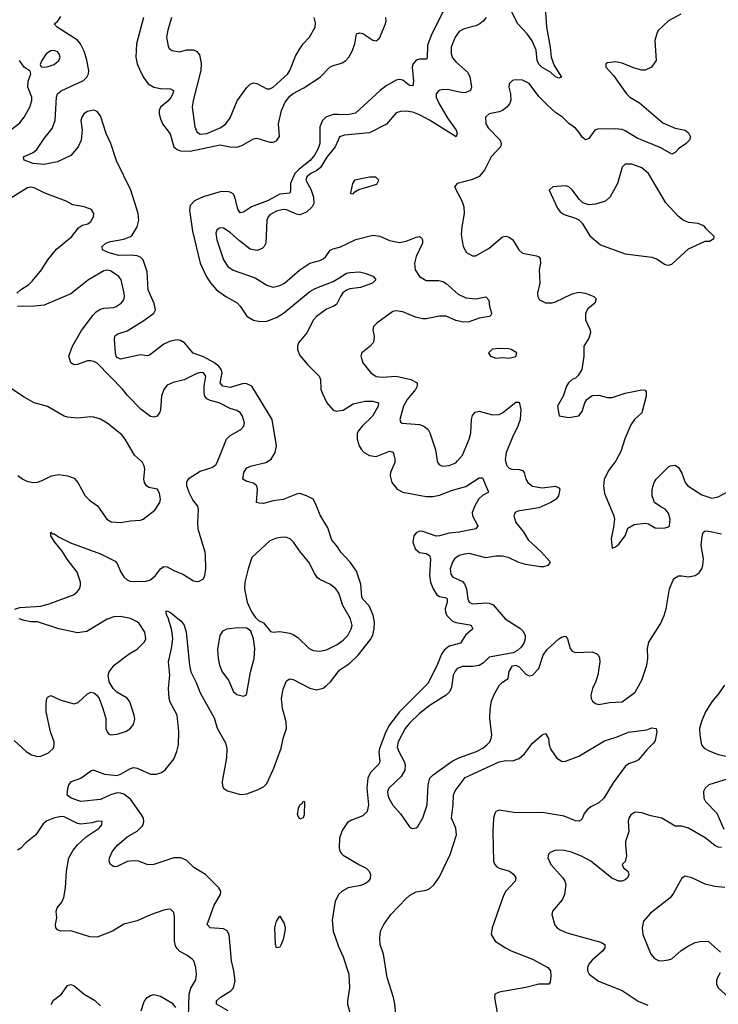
# Model space of a CAD drawing. Header units: inches. Extents: x 1682530 to 1839546, y 640742 to 791647.
# Tile 707 of 923: x 1828082 to 1832290, y 676729 to 682656. Entities that reach past the tile are written whole.
import ezdxf

# ---------------------------------------------------------------- set-up
doc = ezdxf.new("R2010")
doc.units = ezdxf.units.IN
doc.header["$MEASUREMENT"] = 0
for name, color, linetype in [('B8627', 7, 'Continuous'), ('B8628', 7, 'Continuous'), ('B8637', 7, 'Continuous'), ('B8638', 7, 'Continuous')]:
    doc.layers.add(name, color=color, linetype=linetype)

msp = doc.modelspace()

# ---------------------------------------------------------------- linework, layer by layer
at = {"layer": 'B8627', "color": 5}
for points, elevation in [([(1828052.5, 679107.5), (1828083, 679117), (1828210, 679126.3), (1828261, 679139), (1828406, 679194), (1828428.5, 679211.5), (1828442.4, 679230), (1828449.7, 679250), (1828449.7, 679270), (1828428.6, 679330), (1828368.2, 679408.2), (1828337.6, 679457.6), (1828293.6, 679510), (1828269.6, 679550), (1828270, 679570.8), (1828280.7, 679560.7), (1828290, 679560.7), (1828320.2, 679540.2), (1828387.7, 679507.7), (1828570, 679441), (1828656.6, 679396.6), (1828670, 679383), (1828691.4, 679330), (1828710, 679303.1), (1828730, 679284), (1828750, 679274), (1828843.5, 679276.5), (1828870, 679284), (1828900.5, 679310), (1828930, 679350.8), (1828950, 679364), (1828970, 679362.8), (1829010, 679340.5), (1829070, 679315.8), (1829130, 679278), (1829150, 679273.4), (1829164.1, 679275.9), (1829189, 679290), (1829198, 679310), (1829203.6, 679350), (1829202, 679430), (1829199.7, 679450), (1829158.2, 679590), (1829155.5, 679630), (1829160.4, 679710), (1829152.8, 679730), (1829126.2, 679766.2), (1829102.3, 679810), (1829089.8, 679850), (1829090, 679874.8), (1829103.3, 679896.7), (1829170, 679938.8), (1829239.4, 679960.6), (1829263, 679977), (1829272.7, 679990), (1829276.7, 680000)], 440), ([(1828071.6, 679911.6), (1828100.7, 679890), (1828130, 679875.8), (1828170, 679870.3), (1828190, 679872.9), (1828218.2, 679881.8), (1828273.2, 679910), (1828318.7, 679918.7), (1828370, 679910.4), (1828410, 679896.3), (1828433.4, 679870), (1828477.3, 679790), (1828503.9, 679763.9), (1828550.8, 679730), (1828606.8, 679650), (1828632.8, 679632.8), (1828688.8, 679628.8), (1828750, 679639.6), (1828810, 679644), (1828826, 679650), (1828897, 679703), (1828927.3, 679750), (1828929.6, 679770), (1828924.8, 679804.8), (1828912.7, 679830), (1828860.1, 679840.1), (1828846, 679850), (1828834.5, 679870), (1828829.7, 679890), (1828835.8, 679950), (1828833, 679970), (1828822.4, 679990), (1828811.4, 680000)], 460), ([(1830000, 679476.2), (1829991.1, 679490), (1829962.5, 679522.5), (1829937.9, 679597.9), (1829892.7, 679672.7), (1829864.2, 679744.2), (1829849, 679769), (1829810, 679790.8), (1829770, 679803.1), (1829750, 679800.4), (1829670, 679767.2), (1829610, 679760.3), (1829550, 679744.5), (1829524.9, 679744.9), (1829509.6, 679750), (1829515.6, 679830), (1829510.8, 679850.8), (1829490, 679865.7), (1829450, 679876), (1829426.6, 679890), (1829433.3, 679930), (1829450, 679958.9), (1829479.3, 679970), (1829565.6, 679990), (1829581.2, 680000)], 420), ([(1830000, 679210.8), (1829986.6, 679230), (1829955.3, 679255.3), (1829890, 679285.7), (1829876.3, 679296.3), (1829859.8, 679319.8), (1829824.4, 679390), (1829773.7, 679450), (1829731.7, 679511.7), (1829710.8, 679530.8), (1829690, 679539.7), (1829670, 679541.1), (1829630, 679535.1), (1829590, 679518.3), (1829481.2, 679418.8), (1829457.6, 679350), (1829439.3, 679270), (1829436.4, 679230), (1829452.7, 679150), (1829476.4, 679096.4), (1829499.8, 679059.8), (1829520.4, 679040.4), (1829550, 679024.9), (1829593.5, 678973.5), (1829610, 678968.7), (1829650, 678973.4), (1829710, 678962.3), (1829730, 678954.3), (1829758, 678938), (1829825.5, 678870), (1829850, 678859.5), (1829890, 678854.3), (1829930, 678863.6), (1829990, 678892.2), (1830000, 678899.2)], 440), ([(1829338.5, 676690), (1829268.7, 676730), (1829268, 676750), (1829289, 676770), (1829353.8, 676810), (1829370, 676829.2), (1829379.4, 676870), (1829372.3, 676930), (1829357.7, 676990), (1829345.1, 677150), (1829331.9, 677171.9), (1829310, 677184.2), (1829230, 677189.8), (1829211.2, 677210), (1829254.5, 677325.5), (1829291.2, 677390), (1829293.3, 677410), (1829281.3, 677430), (1829201.5, 677510), (1829132.3, 677552.3), (1829090, 677594.5), (1829054, 677610), (1829010, 677610.8), (1828890, 677571), (1828870, 677568.4), (1828850, 677571), (1828797.2, 677590), (1828766.5, 677593.5), (1828730, 677589.7), (1828670, 677559.6), (1828650, 677557), (1828641.7, 677561.7), (1828629.3, 677570), (1828620.9, 677590), (1828622.9, 677610), (1828642.4, 677650), (1828674.4, 677690), (1828696.8, 677710), (1828730, 677736.6), (1828789.3, 677770.7), (1828819.5, 677800.5), (1828826.2, 677810), (1828829.8, 677830), (1828827.7, 677850), (1828816.8, 677870), (1828750, 677964.6), (1828710, 677994.3), (1828690, 678000.8), (1828670, 678001.1), (1828630, 677990.5), (1828570, 677961.8), (1828450, 677949.9), (1828392.3, 677970), (1828367.5, 677987.5), (1828372, 678030), (1828378.4, 678050), (1828395.1, 678070), (1828450, 678090.3), (1828510, 678134), (1828522.5, 678137.5), (1828530, 678138.9), (1828593.6, 678113.6), (1828670, 678107.3), (1828690, 678113.5), (1828750, 678149.5), (1828770, 678154.8), (1828790.1, 678150.1), (1828870, 678114.5), (1828906, 678114), (1828935.7, 678124.3), (1828959.1, 678140.9), (1829010, 678205.3), (1829029.8, 678250), (1829038.3, 678290), (1829041.1, 678370), (1829031.6, 678470), (1828988.8, 678548.8), (1828982, 678570), (1828979, 678630), (1828986, 678710), (1828978.4, 678790), (1828997.8, 678870), (1829005.2, 678930), (1828999.3, 678979.3), (1828976.1, 679056.1), (1828966.5, 679073.5), (1828964.4, 679095.6), (1828970, 679097.1), (1828990, 679088.2), (1829055.9, 679035.9), (1829072.1, 679012.1), (1829085.2, 678970), (1829104.5, 678770), (1829113.6, 678730), (1829145.9, 678665.9), (1829170, 678603.1), (1829253, 678453), (1829271.8, 678391.8), (1829322.9, 678302.9), (1829329.4, 678269.4), (1829327.1, 678212.9), (1829302.6, 678070), (1829304.2, 678044.2), (1829310.7, 678030), (1829333.4, 678013.4), (1829412.1, 677992.1), (1829450, 677995.3), (1829518.7, 678021.3), (1829550, 678038.4), (1829570, 678059.1), (1829614, 678150), (1829656.4, 678270), (1829668.6, 678330), (1829688.5, 678390), (1829687.6, 678430), (1829666, 678510), (1829659.8, 678570), (1829670, 678626.8), (1829690, 678676.3), (1829710, 678688.5), (1829730, 678684.6), (1829830, 678632.1), (1829870, 678622.3), (1829910, 678632.9), (1829930, 678647.6), (1829953.6, 678670), (1830000, 678730.3)], 420), ([(1828050, 678316.4), (1828122, 678250), (1828154, 678230), (1828190, 678221.3), (1828210, 678222.4), (1828257, 678243), (1828286, 678270), (1828290.9, 678290), (1828289.8, 678310), (1828268.6, 678368.6), (1828242.8, 678490), (1828241.4, 678538.6), (1828246, 678570), (1828250, 678577.3), (1828270, 678588.2), (1828330, 678559.6), (1828410, 678538.7), (1828434.1, 678545.9), (1828490, 678597.1), (1828510, 678607.3), (1828530, 678604), (1828546.8, 678590), (1828560.7, 678570), (1828583, 678510), (1828600.4, 678450), (1828601.6, 678390), (1828608.7, 678368.7), (1828617.5, 678357.5), (1828630, 678350.6), (1828670, 678354.4), (1828725.8, 678374.2), (1828750, 678390.8), (1828767.6, 678412.4), (1828775.3, 678444.7), (1828771.2, 678470), (1828745.1, 678550), (1828730, 678572.3), (1828667.9, 678607.9), (1828646, 678630), (1828620.9, 678670), (1828615.1, 678710), (1828620.9, 678730), (1828652.3, 678770), (1828741.4, 678838.6), (1828790, 678867.2), (1828834.3, 678910), (1828841.3, 678930), (1828835.8, 678970), (1828802, 679022), (1828790, 679032.2), (1828750, 679050.7), (1828690, 679063.1), (1828650, 679061.1), (1828610, 679046.6), (1828486, 678974), (1828430, 678965.9), (1828318, 678990), (1828190, 679032), (1828150, 679032.2), (1828110, 679039.7), (1828079, 679050)], 440), ([(1829096.4, 676583.6), (1829103.5, 676790), (1829114.1, 676825.9), (1829142.6, 676877.4), (1829146.9, 676910), (1829143.9, 676950), (1829131, 676990), (1829121.4, 677001.4), (1829090, 677025.4), (1829047.4, 677047.4), (1829030, 677064.2), (1829021.2, 677081.2), (1829015.4, 677110), (1829015.4, 677255.4), (1829010, 677282), (1828996.6, 677296.6), (1828990, 677300.9), (1828970, 677300.7), (1828950, 677295.1), (1828870, 677268.6), (1828790, 677231.1), (1828710, 677211.2), (1828640.5, 677170), (1828550, 677134.2), (1828505.1, 677134.9), (1828390, 677170.8), (1828329.8, 677169.8), (1828310, 677177.6), (1828301.1, 677190), (1828298.7, 677210), (1828305.3, 677250), (1828302.6, 677290), (1828308, 677310), (1828337, 677343), (1828347.5, 677372.5), (1828359.4, 677430), (1828365, 677530), (1828379.1, 677610), (1828403.9, 677656.1), (1828430, 677688.2), (1828483.1, 677736.9), (1828560.9, 677790), (1828577, 677810), (1828579, 677830), (1828551.1, 677831.1), (1828518.9, 677821.1), (1828450, 677813.8), (1828430, 677818.4), (1828350, 677858.2), (1828330, 677858.8), (1828288.5, 677850), (1828247, 677833), (1828224.2, 677815.8), (1828178.9, 677750), (1828118.6, 677701.4), (1828090, 677669.7), (1828070, 677656.9)], 440), ([(1830000, 677383.9), (1829982.4, 677350), (1829965.1, 677234.9), (1829970.4, 677169.6), (1830000, 677083.2)], 420), ([(1828271.5, 676728.5), (1828285.6, 676754.4), (1828333.7, 676790), (1828370, 676843.1), (1828390, 676848.7), (1828410, 676840.3), (1828470, 676790.4), (1828533.3, 676753.3), (1828570, 676719.1)], 440), ([(1828813.3, 676690), (1828833, 676747), (1828849.4, 676770), (1828870, 676783), (1828890, 676788.2), (1828930, 676778.4), (1828998.9, 676738.9), (1829020.5, 676710)], 440)]:
    msp.add_lwpolyline(points, dxfattribs=dict(at, elevation=elevation))
for points, elevation in [([(1829395.6, 678995.6), (1829330, 678986.3), (1829304.1, 678975.9), (1829286.9, 678950), (1829273.7, 678866.3), (1829276.9, 678810), (1829285, 678770), (1829302.6, 678730), (1829340.9, 678680.9), (1829370, 678611), (1829390, 678594), (1829430, 678584.7), (1829448.4, 678591.6), (1829471.8, 678728.2), (1829495.6, 678810), (1829498.5, 678870), (1829489.7, 678929.7), (1829475.1, 678975.1), (1829450, 678993.2)], 440), ([(1829770, 677843.5), (1829755.8, 677870), (1829761.7, 677910), (1829770, 677930.3), (1829783.1, 677936.9), (1829792.2, 677952.2), (1829798, 677950), (1829794.8, 677870), (1829790, 677852.3)], 380), ([(1829630, 677069.6), (1829622.8, 677090), (1829619.9, 677190), (1829630, 677230.4), (1829650, 677258.8), (1829675.8, 677215.8), (1829681.1, 677190), (1829679.5, 677170), (1829670, 677119.5), (1829655.5, 677084.5), (1829650, 677074)], 380)]:
    msp.add_lwpolyline(points, close=True, dxfattribs=dict(at, elevation=elevation))
at = {"layer": 'B8628', "color": 5}
for points, elevation in [([(1829581.2, 680000), (1829596.8, 680010), (1829620.7, 680050), (1829629.9, 680090), (1829602.6, 680250), (1829480.2, 680450), (1829450, 680464.7), (1829430, 680465), (1829350, 680442.8), (1829305.3, 680450), (1829289.9, 680469.9), (1829301.4, 680530), (1829296.9, 680550), (1829282.2, 680570), (1829252.7, 680592.7), (1829190, 680626.1), (1829128.1, 680648.1), (1829075.8, 680710), (1829050, 680724.1), (1829030, 680729.1), (1828990, 680720.2), (1828950, 680702.3), (1828864.1, 680635.9), (1828850, 680633.1), (1828810, 680637.7), (1828690, 680611.6), (1828670, 680621.6), (1828664.1, 680630), (1828658.8, 680650), (1828654, 680730), (1828656.3, 680750), (1828662.4, 680757.6), (1828674.1, 680765.9), (1828730, 680783.5), (1828830, 680845.7), (1828889.8, 680890), (1828900.3, 680910), (1828891.5, 680948.5), (1828856.9, 681030), (1828850, 681138), (1828825.6, 681210), (1828810, 681226), (1828790, 681234.4), (1828750, 681239.2), (1828676.9, 681236.9), (1828614.7, 681254.7), (1828582, 681270), (1828579.1, 681290), (1828600.5, 681310), (1828630, 681320.2), (1828710, 681334.6), (1828749.9, 681350.1), (1828760.9, 681359.1), (1828790, 681408.9), (1828800.9, 681450), (1828795.9, 681490), (1828751.2, 681630), (1828666.1, 681806.1), (1828630.8, 681910), (1828602.5, 681970), (1828570, 682078), (1828550, 682102.9), (1828530, 682111.9), (1828490, 682103.9), (1828468.5, 682090), (1828456.3, 682070), (1828451.6, 682050), (1828459, 681990), (1828452.9, 681930), (1828434.7, 681890), (1828390, 681837.7), (1828310, 681801), (1828230, 681783.4), (1828162.7, 681790), (1828109.3, 681810), (1828105.1, 681825.1), (1828104.5, 681830), (1828164.1, 681855.9), (1828186.4, 681873.6), (1828230, 681940.3), (1828278.3, 682001.7), (1828295.9, 682050), (1828303.7, 682190), (1828309.9, 682210.1), (1828332.9, 682227.1), (1828466.6, 682290), (1828486.3, 682310), (1828496.5, 682330), (1828498.1, 682350), (1828487.6, 682412.4), (1828470, 682465.7), (1828447.8, 682510), (1828430, 682532.7), (1828307.6, 682610), (1828289.5, 682630), (1828310, 682645.7), (1828330, 682675.3)], 420), ([(1828828, 682670), (1828785.5, 682510), (1828781.1, 682430), (1828789.7, 682390), (1828810, 682345), (1828830, 682306.2), (1828856.9, 682270), (1828890.6, 682250), (1828930, 682242), (1828990, 682240.6), (1829008.8, 682230), (1829005.4, 682210), (1828993.4, 682186.6), (1828974.7, 682165.3), (1828930.2, 682130), (1828922.5, 682110), (1828923, 682090), (1828930, 682059.3), (1828943, 682030), (1828988.7, 681968.7), (1829010.9, 681890.9), (1829030, 681874), (1829050, 681867.3), (1829110, 681865.3), (1829290, 681902.8), (1829350, 681890.1), (1829390, 681888.3), (1829421.3, 681898.7), (1829490, 681939), (1829510, 681942.6), (1829590, 681918), (1829610, 681919.5), (1829630, 681927.4), (1829646.3, 681953.7), (1829641, 682030), (1829659.5, 682110), (1829680.7, 682159.3), (1829710, 682195.6), (1829730, 682211.9), (1829794, 682246), (1829892.2, 682310), (1829950.5, 682369.5), (1829970, 682379.8), (1830000, 682388.3)], 420), ([(1828996.1, 682670), (1828973.8, 682593.8), (1828967.2, 682550), (1828976.4, 682496.4), (1828983.4, 682483.4), (1829001, 682470), (1829042.3, 682462.3), (1829090, 682474.3), (1829130, 682474.6), (1829150, 682464.4), (1829164.5, 682444.5), (1829175.2, 682395.2), (1829173, 682350), (1829126.4, 682170), (1829121.3, 682130), (1829137.8, 682010), (1829150, 681980.4), (1829170, 681967.6), (1829210, 681970.1), (1829293, 682007), (1829324, 682030), (1829350, 682064.9), (1829391.8, 682168.2), (1829450, 682248), (1829470, 682268), (1829490, 682274.9), (1829510, 682272.7), (1829570, 682240.5), (1829590, 682239.1), (1829610, 682250.6), (1829696.9, 682330), (1829710, 682350.6), (1829744.1, 682435.9), (1829764.9, 682475.1), (1829789.8, 682510.2), (1829828.6, 682551.4), (1829861.1, 682610), (1829863.1, 682636.9), (1829855.9, 682670)], 440), ([(1827990, 681960.9), (1828084.1, 682035.9), (1828110, 682068.4), (1828142.8, 682130), (1828155, 682170), (1828154.8, 682190), (1828130.7, 682250), (1828134, 682286), (1828149.4, 682330), (1828146.3, 682346.3), (1828110, 682369.6), (1828080.4, 682410)], 440), ([(1830000, 682084.8), (1829970, 682085.1), (1829926.3, 682070), (1829906.4, 682050), (1829889.6, 682010.4), (1829889.5, 681910), (1829879.9, 681880.1), (1829858.8, 681841.2), (1829832.3, 681807.7), (1829764.7, 681755.3), (1829739.8, 681730), (1829712.5, 681670), (1829713.3, 681626.7), (1829709.3, 681610.7), (1829650, 681605.8), (1829574.3, 681565.7), (1829479, 681530), (1829430, 681496.8), (1829410, 681493.3), (1829395.8, 681515.8), (1829377.5, 681590), (1829367.7, 681607.7), (1829350, 681617.8), (1829330, 681620.9), (1829290, 681618.8), (1829188, 681590), (1829134.7, 681565.3), (1829110, 681538.4), (1829104.6, 681510), (1829123.9, 681383.9), (1829169.4, 681190), (1829207.7, 681107.7), (1829231.7, 681071.7), (1829268.3, 681030), (1829323.1, 680990), (1829391.7, 680951.7), (1829411.3, 680931.3), (1829450, 680871.5), (1829490, 680846.9), (1829530, 680839.5), (1829570, 680841.5), (1829630, 680862.3), (1829671.9, 680890), (1829830, 681020.4), (1829862.4, 681037.6), (1829970, 681079.3), (1830000, 681098)], 420), ([(1830000, 681931), (1829981.8, 681890), (1829931.9, 681828.1), (1829894.3, 681765.7), (1829872.2, 681747.8), (1829835.3, 681730), (1829812.6, 681710), (1829806.7, 681690), (1829835.2, 681635.2), (1829852.1, 681587.9), (1829853.7, 681550), (1829843.6, 681530), (1829810, 681497.6), (1829770, 681482), (1829750, 681484.4), (1829690, 681510.6), (1829670, 681512.8), (1829630, 681503.2), (1829590, 681481), (1829579, 681470), (1829570.2, 681449.8), (1829565.5, 681310), (1829555.6, 681290), (1829542.2, 681277.8), (1829510, 681265.6), (1829470, 681275.3), (1829405.4, 681325.4), (1829350, 681375.8), (1829310, 681401.5), (1829290, 681403.1), (1829281.7, 681398.3), (1829270.2, 681389.8), (1829264.2, 681370), (1829270.2, 681330), (1829309.4, 681210), (1829335.6, 681170), (1829368.2, 681148.2), (1829501.4, 681101.4), (1829570, 681057.6), (1829610, 681045.7), (1829650, 681055.6), (1829676.9, 681070), (1829769.1, 681150.9), (1829830, 681190.3), (1829890, 681206.3), (1829910, 681215.8), (1829925.6, 681230), (1829952.2, 681267.8), (1829970, 681277), (1830000, 681284.4)], 440), ([(1828065.4, 681010), (1828088.2, 681030), (1828138.1, 681061.9), (1828157.8, 681082.2), (1828214.2, 681150), (1828251.1, 681210), (1828305, 681275), (1828397, 681350), (1828437, 681403), (1828461.5, 681418.5), (1828493.2, 681426.8), (1828510, 681440.7), (1828527, 681470), (1828529.5, 681490), (1828514, 681514), (1828470, 681529.6), (1828402, 681542), (1828362.9, 681562.9), (1828230, 681614.7), (1828170, 681643.5), (1828150, 681648.2), (1828130, 681643.5), (1828030, 681581.4)], 440), ([(1829276.7, 680000), (1829329, 680131), (1829350, 680153.2), (1829414, 680190), (1829431.6, 680210), (1829436.9, 680230), (1829425.4, 680270), (1829410.6, 680290.6), (1829390, 680303.9), (1829350, 680315.4), (1829284.7, 680350), (1829230, 680363.2), (1829210, 680373.5), (1829198.3, 680390), (1829193.6, 680410), (1829194, 680450), (1829204.2, 680510), (1829190, 680529.7), (1829170, 680531.4), (1829150, 680526.4), (1829072.6, 680487.4), (1829007.2, 680472.8), (1828970, 680455.8), (1828950, 680429.6), (1828936.3, 680390), (1828931.2, 680310), (1828926.1, 680293.9), (1828910, 680269.6), (1828890, 680263), (1828870, 680267.4), (1828813.5, 680310), (1828730, 680395.8), (1828704.7, 680430), (1828550, 680588.5), (1828530, 680599.2), (1828510, 680602.7), (1828490, 680601.5), (1828430, 680580.7), (1828410, 680579.3), (1828389.6, 680589.6), (1828378.4, 680630), (1828401.5, 680690), (1828454.9, 680785.1), (1828523.8, 680876.2), (1828543.6, 680896.4), (1828570, 680914.3), (1828590, 680920.3), (1828650, 680924.4), (1828663.7, 680930), (1828693.6, 680950), (1828709.6, 680970), (1828713.5, 680990), (1828711.1, 681008.9), (1828693.3, 681090), (1828679.6, 681110), (1828630, 681143.5), (1828610, 681148), (1828590, 681143.7), (1828496.4, 681090), (1828390, 681005.6), (1828230, 680937.7), (1828171.3, 680931.3), (1828069.6, 680929.6)], 440), ([(1830000, 680962.2), (1829990, 680941.7), (1829970.8, 680929.2), (1829930, 680913.3), (1829869.3, 680870), (1829852.6, 680850), (1829811.1, 680770), (1829762.4, 680710), (1829754.7, 680690), (1829755.5, 680670), (1829770, 680634), (1829817.4, 680577.4), (1829886.5, 680510), (1829893.7, 680490), (1829895.5, 680430), (1829903.4, 680410), (1829931.6, 680350), (1829970, 680305.4), (1829990, 680299.5), (1830000, 680301.2)], 420), ([(1828811.4, 680000), (1828774.1, 680034.1), (1828718.7, 680130), (1828697.6, 680157.6), (1828610, 680226.3), (1828570, 680251.3), (1828530, 680263), (1828510, 680265.1), (1828430, 680256.4), (1828370, 680262.4), (1828349.9, 680269.9), (1828250, 680327.4), (1828169.7, 680349.7), (1828110, 680382.9), (1828033.7, 680433.7)], 460)]:
    msp.add_lwpolyline(points, dxfattribs=dict(at, elevation=elevation))
at = {"layer": 'B8628', "color": 5, "elevation": 440}
msp.add_lwpolyline([(1828290, 682470.8), (1828270, 682468.3), (1828242.6, 682450), (1828215.5, 682410), (1828205.4, 682385.4), (1828211.3, 682371.3), (1828230.7, 682370.7), (1828253.4, 682373.4), (1828290, 682386.5), (1828318.9, 682410), (1828326.6, 682430), (1828321.1, 682450), (1828310, 682463)], close=True, dxfattribs=at)
at = {"layer": 'B8637', "color": 5}
for points, elevation in [([(1830342.8, 680000), (1830342.7, 679990), (1830316.6, 679930), (1830313.6, 679910), (1830324.1, 679870), (1830356.5, 679830), (1830390, 679812.1), (1830530, 679786.4), (1830570, 679785.8), (1830610, 679794.6), (1830690, 679824.5), (1830770, 679846.4), (1830850, 679898.2), (1830870, 679899.1), (1830903, 679817), (1830904.4, 679810), (1830870, 679792), (1830847.5, 679772.5), (1830823.5, 679730), (1830807.8, 679690), (1830810.2, 679670), (1830840.8, 679610), (1830829.2, 679590.8), (1830730, 679571.5), (1830670, 679565.4), (1830610, 679548.9), (1830590, 679547.9), (1830510, 679574.5), (1830490, 679576.3), (1830470, 679567.3), (1830456.6, 679550), (1830449.7, 679510), (1830464.2, 679470), (1830490, 679449.6), (1830530, 679441.9), (1830550.2, 679430), (1830556.2, 679410), (1830550.1, 679310), (1830557.1, 679270), (1830573.2, 679230), (1830594.3, 679194.3), (1830610, 679184.4), (1830650, 679175.3), (1830656.1, 679170), (1830656.9, 679150), (1830645.8, 679110), (1830646.5, 679090), (1830655.1, 679070), (1830690, 679036.3), (1830710, 679028.1), (1830793.1, 679013.1), (1830801.1, 679010), (1830811.8, 678990), (1830768.4, 678951.6), (1830736.5, 678903.5), (1830670, 678884.5), (1830639, 678861), (1830623.2, 678836.8), (1830594, 678766), (1830540.1, 678659.9), (1830370.1, 678490), (1830310, 678410.6), (1830286.9, 678370), (1830250.1, 678269.9), (1830246, 678246), (1830251.1, 678190), (1830246, 678174), (1830196.1, 678123.9), (1830178.3, 678090), (1830172.5, 678030), (1830182.4, 677930), (1830174.5, 677890), (1830150, 677863.7), (1830081.8, 677838.2), (1830057.5, 677822.5), (1830024.5, 677775.5), (1830008.1, 677730), (1830005.6, 677670), (1830010.2, 677650), (1830018.7, 677638.7), (1830030, 677627.5), (1830130, 677567.7), (1830169.5, 677549.5), (1830187.9, 677530), (1830195.8, 677510), (1830192.9, 677487.1), (1830183.9, 677470), (1830170, 677458), (1830136.1, 677443.9), (1830060.5, 677430), (1830024.9, 677410), (1830003.1, 677390), (1830000, 677383.9)], 420), ([(1831008.3, 680000), (1831013.8, 679973.8), (1831030, 679955.8), (1831046, 679950), (1831090, 679948.9), (1831110, 679942.4), (1831120.3, 679930), (1831130.3, 679890), (1831142, 679870), (1831170, 679848.8), (1831230, 679837.1), (1831310, 679847.7), (1831330, 679838.8), (1831335.5, 679830), (1831328.2, 679790), (1831312.7, 679770), (1831281.6, 679750), (1831210, 679717.2), (1831083.1, 679696.9), (1831066, 679690), (1831058, 679670), (1831070.3, 679630), (1831114.8, 679574.8), (1831145.4, 679525.4), (1831224.2, 679450), (1831274.6, 679394.6), (1831277.3, 679390), (1831262.8, 679370), (1831237.5, 679362.5), (1831217.8, 679362.2), (1831130, 679377.3), (1831089.3, 679389.3), (1831030, 679416.2), (1830990, 679427.1), (1830950, 679426.3), (1830890, 679415.9), (1830790, 679442.2), (1830760.6, 679439.4), (1830730, 679429.8), (1830701.5, 679410), (1830688.2, 679390), (1830675.8, 679350), (1830679.2, 679319.2), (1830690, 679302.6), (1830750, 679273.2), (1830761.1, 679261.1), (1830774.4, 679230), (1830780.8, 679170), (1830790.2, 679150.2), (1830810, 679138.9), (1830890, 679145.1), (1830910, 679143.7), (1830934.6, 679134.6), (1831005.7, 679050), (1831093.8, 678993.8), (1831114.3, 678974.3), (1831126, 678950), (1831126, 678930), (1831117.8, 678902.2), (1831101.7, 678878.3), (1831081.3, 678858.7), (1831055.2, 678844.8), (1830910, 678819.6), (1830875.1, 678784.9), (1830850, 678768.2), (1830810, 678761.8), (1830750, 678762.9), (1830717.6, 678750), (1830704.6, 678735.4), (1830693.2, 678710), (1830683.4, 678636.6), (1830670.7, 678609.3), (1830650.1, 678589.9), (1830554.9, 678530), (1830490, 678479.3), (1830430, 678422.2), (1830405, 678390), (1830361.7, 678310), (1830356.5, 678276.5), (1830365.2, 678250), (1830398.2, 678190), (1830404.2, 678170), (1830402.4, 678137.6), (1830380, 678100), (1830305.3, 678030), (1830298, 678010), (1830299, 677990), (1830305.3, 677970), (1830330, 677928.7), (1830376.5, 677876.5), (1830430, 677798), (1830442.8, 677790), (1830450, 677786.7), (1830470, 677790.4), (1830480.4, 677799.6), (1830510, 677850.7), (1830536.8, 677930), (1830542, 678050), (1830553.3, 678090), (1830573.6, 678110), (1830686.9, 678193.1), (1830727.2, 678212.8), (1830833, 678250), (1830871.1, 678270), (1830896.8, 678290), (1830913.1, 678310), (1830922.7, 678330), (1830925.1, 678350), (1830913, 678450), (1830915.8, 678504.2), (1830924.5, 678555.5), (1830941.8, 678598.2), (1830970, 678647.3), (1830990, 678667.7), (1831024, 678690), (1831030, 678732), (1831050, 678766), (1831070, 678771), (1831090, 678761), (1831130, 678716), (1831150, 678706.8), (1831170, 678710.8), (1831209.4, 678750), (1831234.3, 678830), (1831256.9, 678863.1), (1831330, 678928.7), (1831350, 678942), (1831370, 678944.9), (1831381.6, 678930), (1831397.1, 678870), (1831410, 678855.5), (1831430, 678847), (1831530, 678850.4), (1831558.3, 678838.3), (1831568.8, 678828.8), (1831574.9, 678814.9), (1831576.5, 678790), (1831563.6, 678710), (1831551.3, 678668.7), (1831532.4, 678630), (1831523, 678590), (1831524, 678570), (1831533.2, 678553.2), (1831550, 678540.7), (1831570, 678534), (1831635.1, 678544.9), (1831710, 678550.3), (1831790, 678608.4), (1831830, 678680.5), (1831859.8, 678770), (1831865, 678810), (1831863.8, 678870), (1831871.6, 678908.4), (1831941.4, 679018.6), (1831964.5, 679070), (1831976.1, 679110), (1831996.9, 679230), (1832017.7, 679282.3), (1832026.2, 679293.8), (1832050, 679307.4), (1832070, 679309.1), (1832110, 679302.9), (1832150, 679310.2), (1832173.8, 679326.2), (1832189.8, 679350), (1832196.5, 679370), (1832200.3, 679410), (1832187.4, 679490), (1832192.1, 679547.9), (1832198.4, 679570), (1832210, 679578.7), (1832230, 679577.6), (1832310, 679560.2)], 440), ([(1830596.4, 680000), (1830598, 679990), (1830610, 679976.3), (1830628.9, 679968.9), (1830670, 679971.8), (1830710, 679988.8), (1830719.6, 680000)], 440), ([(1831672.3, 680000), (1831630, 679944.5), (1831602.8, 679890), (1831597.8, 679850), (1831604.5, 679804.5), (1831661.6, 679670), (1831663.8, 679650), (1831658.4, 679601.6), (1831644.9, 679530), (1831650, 679474), (1831670, 679482), (1831690, 679498), (1831729, 679550), (1831745.4, 679594.6), (1831783.3, 679616.7), (1831850, 679626), (1831870, 679622), (1831910, 679598), (1831930, 679594.9), (1831970, 679598), (1831990, 679604), (1831995.1, 679610), (1832000.5, 679650), (1831990, 679685.2), (1831970, 679709.4), (1831943.1, 679723.1), (1831906.6, 679750), (1831891.6, 679790), (1831891.6, 679830), (1831902.9, 679870), (1831915.1, 679890), (1831990, 679964), (1832002, 679970), (1832030, 679974), (1832050, 679961), (1832070, 679926), (1832090.3, 679870), (1832107.4, 679850), (1832190, 679796.5), (1832250, 679775.6), (1832290, 679783.2), (1832350, 679816.5)], 460), ([(1830000, 678730.3), (1830010, 678743.2), (1830070, 678782.6), (1830121.2, 678830), (1830195.5, 678924.5), (1830208.8, 678951.2), (1830218, 678990), (1830219.2, 679030), (1830211.3, 679071.3), (1830187.1, 679127.1), (1830148.8, 679168.8), (1830142.2, 679182.2), (1830137.1, 679257.1), (1830110, 679336.9), (1830073.2, 679390), (1830016.8, 679450), (1830000, 679476.2)], 420), ([(1830000, 678899.2), (1830030, 678920.2), (1830058.8, 678950), (1830079.8, 678990), (1830084, 679010), (1830075.7, 679050), (1830028.9, 679130), (1830004.5, 679204.5), (1830000, 679210.8)], 440), ([(1832326.5, 678650), (1832290, 678595.8), (1832251.5, 678550), (1832213.8, 678490), (1832187.8, 678432.2), (1832176.9, 678390), (1832177.8, 678350), (1832188.9, 678290), (1832205.5, 678270), (1832234.1, 678254.1), (1832290, 678233), (1832394.8, 678210)], 440), ([(1830347.3, 676672.7), (1830342.7, 676730), (1830334.2, 676770), (1830295.3, 676890), (1830273.6, 677030), (1830252.5, 677090), (1830251.3, 677130), (1830256.5, 677170), (1830274.6, 677210), (1830317.4, 677270), (1830410, 677366.5), (1830430, 677383.6), (1830470, 677405.5), (1830530, 677416.5), (1830553.3, 677426.7), (1830579.2, 677450), (1830610, 677497.4), (1830674.9, 677630), (1830713.2, 677750), (1830709, 677790), (1830683.7, 677850), (1830693.7, 677930), (1830695.8, 677990), (1830705.6, 678014.4), (1830765.5, 678094.5), (1830970, 678188.7), (1831010, 678196.1), (1831050, 678194.7), (1831090, 678208.2), (1831123.1, 678236.9), (1831170, 678300.7), (1831230, 678350.4), (1831250, 678358.8), (1831267.7, 678330), (1831272, 678290), (1831282.3, 678262.3), (1831318, 678210), (1831350.3, 678190.3), (1831370, 678191.7), (1831450, 678222), (1831605.4, 678314.6), (1831681.3, 678338.7), (1831730, 678360.2), (1831750, 678366.4), (1831859.3, 678380.7), (1831890, 678393.1), (1831914.9, 678390), (1831919.5, 678370), (1831910, 678318), (1831899.9, 678300.1), (1831859.5, 678260.5), (1831810, 678201.2), (1831791.3, 678190), (1831750, 678177.4), (1831730, 678160.5), (1831657.4, 678062.6), (1831600.3, 677970), (1831570, 677942), (1831522.4, 677917.6), (1831499.6, 677900.4), (1831482.5, 677877.5), (1831470, 677845.2), (1831462.4, 677837.6), (1831450, 677831.8), (1831430, 677834), (1831362.5, 677862.5), (1831230, 677884.3), (1831070, 677881.3), (1830970, 677897.4), (1830950.3, 677889.7), (1830943.1, 677876.9), (1830936.9, 677850), (1830931.8, 677768.2), (1830936.5, 677590), (1830944.4, 677570), (1830956.9, 677556.9), (1830970, 677548.4), (1831031.8, 677530), (1831058, 677510), (1831070.2, 677490), (1831066.9, 677470), (1831010.2, 677410), (1830995.4, 677384.6), (1830927.6, 677190), (1830921.3, 677150), (1830946, 677110), (1831008.7, 677068.7), (1831043, 677050), (1831170, 677000.2), (1831262.4, 676950), (1831278.9, 676930), (1831281.2, 676898.8), (1831276.7, 676863.3), (1831270, 676849.5), (1831209.8, 676849.8), (1831130, 676830.5), (1830970, 676802.2), (1830944.9, 676790), (1830941.5, 676770), (1830958.4, 676678.4)], 420), ([(1832350, 678085.4), (1832233, 678050), (1832210.3, 678030), (1832201.5, 678010), (1832203.2, 677970), (1832212.6, 677950), (1832280.1, 677880.1), (1832324.1, 677784.1)], 440), ([(1832310, 677673), (1832290, 677675.8), (1832270, 677685.1), (1832211.8, 677731.8), (1832110, 677789.8), (1832070, 677800.7), (1832030, 677801.4), (1831950, 677848.6), (1831884, 677864), (1831830, 677882.4), (1831790, 677886), (1831763.8, 677870), (1831750.4, 677850), (1831747.7, 677832.3), (1831751.6, 677770), (1831732, 677710), (1831730.3, 677690), (1831736.5, 677623.5), (1831730, 677588.7), (1831711.3, 677570), (1831718.8, 677550), (1831745.5, 677530), (1831750, 677518), (1831751.2, 677510), (1831742.6, 677490), (1831730, 677478.5), (1831710, 677469.8), (1831690, 677470.9), (1831649, 677489), (1831522.9, 677590), (1831470, 677619.7), (1831404.8, 677644.8), (1831364.2, 677655.8), (1831310, 677656.9), (1831276.7, 677643.3), (1831266.6, 677633.4), (1831263.8, 677610), (1831281.3, 677570), (1831352.7, 677490), (1831366, 677470), (1831372.2, 677450), (1831363.1, 677390), (1831350, 677357.2), (1831291, 677290), (1831286.8, 677270), (1831306.3, 677206.3), (1831319.1, 677190), (1831337.3, 677177.3), (1831378.4, 677158.4), (1831582.6, 677102.6), (1831606, 677090), (1831605.7, 677070), (1831594, 677050), (1831530, 676994.3), (1831510.3, 676970), (1831502.6, 676950), (1831503.1, 676930), (1831512.7, 676910), (1831569.3, 676869.3), (1831710, 676811.6), (1831807.8, 676747.8), (1831864.9, 676724.9)], 440), ([(1832330, 677433), (1832270, 677438.3), (1832211.8, 677451.8), (1832130, 677489.7), (1832090, 677500.9), (1832070, 677489.2), (1832021, 677399), (1831999.5, 677370), (1831881.6, 677278.4), (1831839.3, 677230), (1831832, 677190), (1831834.9, 677150), (1831883.1, 677030), (1831905.4, 677005.4), (1831930, 676993.4), (1831950.3, 676990.3), (1831990, 676996), (1832010, 677003.7), (1832066.6, 677053.4), (1832110, 677081.5), (1832150, 677100.9), (1832190, 677108.9), (1832230, 677107), (1832303, 677043)], 460), ([(1830000, 677083.2), (1830000.8, 677080.8), (1830030, 677014), (1830064.4, 676910), (1830068.8, 676828.8), (1830056, 676750), (1830056.9, 676730), (1830084.2, 676630)], 420), ([(1832302, 676918), (1832285.7, 676890), (1832278.7, 676870), (1832278.4, 676850), (1832290, 676827.7), (1832352.7, 676770)], 460)]:
    msp.add_lwpolyline(points, dxfattribs=dict(at, elevation=elevation))
at = {"layer": 'B8638', "color": 5}
for points, elevation in [([(1830646.9, 682733.1), (1830565, 682570), (1830537.9, 682502.1), (1830536.1, 682423.9), (1830530, 682419.1), (1830490, 682418.9), (1830470, 682411.9), (1830451.5, 682390), (1830446.7, 682370), (1830455, 682285), (1830450, 682258), (1830430, 682259.1), (1830390, 682291.8), (1830370, 682296), (1830350, 682290.9), (1830290, 682256.9), (1830252.8, 682230), (1830105.8, 682094.2), (1830055.9, 682084.1), (1830000, 682084.8)], 420), ([(1831246.8, 682730), (1831254.8, 682610), (1831278.2, 682490), (1831283.5, 682430), (1831300.9, 682380.9), (1831346, 682310), (1831330, 682304.2), (1831310, 682311.6), (1831280.2, 682340.2), (1831230, 682368.8), (1831210, 682387.3), (1831198.5, 682410), (1831192.1, 682472.1), (1831169.2, 682529.2), (1831139.6, 682570), (1831083, 682630), (1831042.8, 682710)], 440), ([(1830000, 682388.3), (1830024.6, 682395.4), (1830046.9, 682410), (1830064.4, 682430), (1830087.4, 682470), (1830100.9, 682510), (1830110, 682570.7), (1830130, 682577), (1830150, 682573.4), (1830210, 682532.4), (1830230, 682528.4), (1830250, 682544.9), (1830286, 682630), (1830288.9, 682650), (1830287.2, 682670)], 420), ([(1830891, 682669), (1830873.6, 682646.4), (1830853.7, 682630), (1830830, 682619.3), (1830759.8, 682600.2), (1830730, 682584.4), (1830704.2, 682550), (1830681.8, 682490), (1830680.7, 682450), (1830690, 682427.2), (1830710, 682402), (1830779.4, 682339.4), (1830794.5, 682314.5), (1830803.6, 682250), (1830797.4, 682230), (1830770, 682217.3), (1830750, 682216.3), (1830670, 682234.5), (1830630, 682236.2), (1830606.4, 682230), (1830591.7, 682210), (1830591.4, 682190), (1830609.4, 682150), (1830661.6, 682061.6), (1830712, 681990), (1830718, 681970), (1830710.7, 681950), (1830550, 682051.7), (1830490, 682082.7), (1830450, 682098.5), (1830410, 682106.2), (1830376.5, 682103.5), (1830350, 682095.1), (1830292.5, 682027.5), (1830190, 681975.3), (1830039, 681961), (1830008.9, 681951.1), (1830000, 681931)], 440), ([(1832064.9, 682690), (1831990, 682649.4), (1831930, 682593.2), (1831920.9, 682579.1), (1831908.4, 682530), (1831916.3, 682410), (1831887.3, 682370), (1831850, 682353), (1831830, 682352.6), (1831784.5, 682364.5), (1831710, 682393.6), (1831670, 682402.7), (1831622.8, 682397.2), (1831612, 682390), (1831612, 682370), (1831659.5, 682319.5), (1831737.4, 682210), (1831757.6, 682190), (1831816.3, 682156.3), (1831955.3, 682035.3), (1832030, 682002), (1832090, 681990.6), (1832110, 681974.8), (1832122.8, 681950), (1832116.3, 681930), (1832097.3, 681910), (1832050, 681877.6), (1832030, 681856.2), (1832010, 681846), (1831944.6, 681884.6), (1831801.8, 681941.8), (1831730, 681987.5), (1831710, 681995), (1831670, 681999.5), (1831562.4, 681997.6), (1831547, 681990), (1831510, 681940.7), (1831490, 681932), (1831470, 681949.3), (1831454.7, 681974.7), (1831430, 682002.4), (1831390, 682031.8), (1831351.6, 682070), (1831310, 682096.4), (1831261.1, 682141.1), (1831210, 682193.3), (1831150, 682272.8), (1831110, 682291.2), (1831066, 682294), (1831050, 682289.2), (1831030.8, 682270), (1831028.2, 682250), (1831038.7, 682210), (1831039.6, 682170), (1831031.5, 682150), (1831016, 682130), (1830990.1, 682109.9), (1830970, 682101.5), (1830910, 682089.6), (1830888.4, 682070), (1830890.3, 682030), (1830904.6, 682004.6), (1830975.8, 681930), (1830983.2, 681910), (1830978.2, 681890), (1830921.2, 681830), (1830881.1, 681750), (1830850, 681712.8), (1830810, 681694.8), (1830718, 681670), (1830702, 681650), (1830745.4, 681565.4), (1830758, 681530), (1830759.6, 681490), (1830745.7, 681410), (1830742.3, 681362.3), (1830752.7, 681290), (1830773.8, 681253.8), (1830810, 681234.9), (1830830, 681234.4), (1830910, 681280.3), (1830990, 681348.9), (1831010, 681352.9), (1831030, 681347.4), (1831052.2, 681330), (1831088.9, 681270), (1831110, 681250.3), (1831195, 681235), (1831209.2, 681229.2), (1831217.6, 681217.6), (1831219.6, 681190), (1831210.3, 681150), (1831216, 681070), (1831201.6, 681010), (1831203.8, 680990), (1831214, 680970), (1831250, 680952), (1831290, 680951.6), (1831310, 680956.9), (1831410, 681006.7), (1831450, 681015.6), (1831490.2, 681010.2), (1831541, 680990), (1831555.1, 680975.1), (1831546, 680950), (1831505.1, 680914.9), (1831490.3, 680890), (1831490.3, 680850), (1831517.6, 680790), (1831519.5, 680770), (1831510, 680739), (1831480.7, 680690), (1831480.3, 680630), (1831467.4, 680550), (1831446.8, 680513.2), (1831430, 680498.4), (1831410, 680489.6), (1831388.4, 680470), (1831375.5, 680450), (1831355.5, 680390), (1831322, 680330), (1831331.1, 680271.1), (1831390, 680260.7), (1831449.4, 680270.6), (1831470, 680298), (1831486, 680350), (1831497.2, 680370), (1831530, 680394), (1831570, 680395.5), (1831621.7, 680381.7), (1831650, 680381.3), (1831730, 680407.2), (1831830, 680428.2), (1831850, 680426.8), (1831856, 680416), (1831856, 680390), (1831830.3, 680290), (1831785.7, 680250), (1831762.7, 680217.3), (1831727.4, 680132.6), (1831702.9, 680057.1), (1831675.6, 680004.4), (1831672.3, 680000)], 460), ([(1830000, 681284.4), (1830010, 681286.9), (1830107, 681333), (1830210, 681358.6), (1830252.1, 681352.1), (1830310, 681327.2), (1830370, 681314.9), (1830410, 681322.8), (1830470, 681347.6), (1830490.2, 681350.2), (1830502.3, 681342.3), (1830508.7, 681330), (1830508, 681310), (1830470.2, 681230), (1830459.7, 681190), (1830464.7, 681150), (1830489.6, 681109.6), (1830530, 681086.6), (1830606.4, 681086.4), (1830630, 681080.1), (1830650, 681068.4), (1830723.3, 681003.3), (1830770, 680981.1), (1830830, 680974.7), (1830890, 680988), (1830907.2, 680967.2), (1830912.4, 680930), (1830924.9, 680890), (1830921.6, 680878.4), (1830911.2, 680868.8), (1830850, 680859.8), (1830790, 680837.8), (1830755.4, 680835.4), (1830710, 680846.2), (1830650, 680870.9), (1830610, 680870.9), (1830530, 680854.8), (1830510, 680855.3), (1830465.8, 680865.8), (1830390, 680897.1), (1830350, 680903.5), (1830330, 680899.7), (1830232.7, 680830), (1830212.7, 680810), (1830208.4, 680790), (1830217.1, 680750), (1830215.6, 680724.4), (1830210.5, 680710), (1830193, 680690), (1830142.8, 680650), (1830136.3, 680630), (1830148.4, 680590), (1830197.6, 680530), (1830228.4, 680508.4), (1830264.6, 680504.6), (1830350, 680510.1), (1830438, 680490), (1830476, 680470), (1830475.5, 680450), (1830465.6, 680430), (1830415.8, 680370), (1830393.2, 680330), (1830371.8, 680250), (1830376.2, 680236.2), (1830386.6, 680226.6), (1830490, 680219.6), (1830516.3, 680210), (1830541.6, 680190), (1830552.7, 680170), (1830585.8, 680065.8), (1830596.4, 680000)], 440), ([(1830000, 681098), (1830050, 681129.2), (1830070, 681135), (1830130, 681137.4), (1830170, 681128.4), (1830214, 681110), (1830227.3, 681090), (1830206.8, 681070), (1830136, 681044), (1830070, 681035), (1830050, 681027.8), (1830029.2, 681010.8), (1830013.6, 680990), (1830000, 680962.2)], 420), ([(1830000, 680301.2), (1830030, 680306.2), (1830090, 680343.8), (1830161.3, 680358.7), (1830210, 680360.1), (1830243.1, 680350), (1830241.1, 680330), (1830206.6, 680270), (1830144.2, 680210), (1830120.6, 680179.4), (1830114.5, 680165.5), (1830115.1, 680130), (1830126.9, 680090), (1830138.2, 680070), (1830156.3, 680050), (1830190, 680032.2), (1830230, 680027.5), (1830310, 680059), (1830332.5, 680052.5), (1830342.8, 680010), (1830342.8, 680000)], 420), ([(1830719.6, 680000), (1830750, 680035.5), (1830789.7, 680130), (1830799.2, 680170), (1830804.1, 680250), (1830810, 680272.7), (1830826.4, 680293.6), (1830850, 680299), (1830930, 680276.9), (1830970, 680279.2), (1830990.5, 680289.5), (1831070, 680354), (1831090, 680352.7), (1831099.8, 680310), (1831095.8, 680250), (1831082.9, 680210), (1831050, 680143.6), (1831012.2, 680050), (1831006.9, 680006.9), (1831008.3, 680000)], 440)]:
    msp.add_lwpolyline(points, dxfattribs=dict(at, elevation=elevation))
for points, elevation in [([(1831730, 681787), (1831711.8, 681768.2), (1831683.7, 681670), (1831638.4, 681590), (1831610, 681563.5), (1831550, 681546), (1831510, 681541.6), (1831474.2, 681554.2), (1831453.4, 681573.4), (1831410, 681631.6), (1831390, 681649.5), (1831370, 681656.2), (1831294, 681650), (1831271.3, 681630), (1831322.2, 681522.2), (1831338.5, 681498.5), (1831362.4, 681482.4), (1831430, 681461.3), (1831450.3, 681450.3), (1831470.3, 681430.3), (1831515.3, 681355.3), (1831579.9, 681299.9), (1831730, 681247), (1831890, 681227), (1831916.9, 681216.9), (1831970, 681181.6), (1831990, 681178), (1832010, 681184), (1832110, 681276.3), (1832210, 681322), (1832236.4, 681323.6), (1832262, 681338), (1832266, 681350), (1832216.4, 681396.4), (1832208, 681410), (1832196.5, 681416.5), (1832169.3, 681429.3), (1832110, 681435.1), (1832078, 681450), (1832050, 681471.6), (1831974.4, 681554.4), (1831870, 681729.7), (1831830, 681765.1), (1831770, 681786.9)], 480), ([(1830190, 681708.7), (1830098, 681690), (1830086.8, 681670), (1830074, 681614), (1830074, 681610), (1830090, 681607.3), (1830100.2, 681619.8), (1830125.6, 681634.4), (1830233.2, 681666.8), (1830246, 681690), (1830227.3, 681707.3)], 460), ([(1830970, 680676.2), (1830930, 680672), (1830906.8, 680650), (1830918, 680630), (1830950, 680618.8), (1830990, 680622.8), (1831030, 680619.1), (1831070, 680628), (1831076, 680650), (1831042, 680670), (1831026.2, 680673.8)], 460)]:
    msp.add_lwpolyline(points, close=True, dxfattribs=dict(at, elevation=elevation))

doc.saveas('drawing.dxf')
